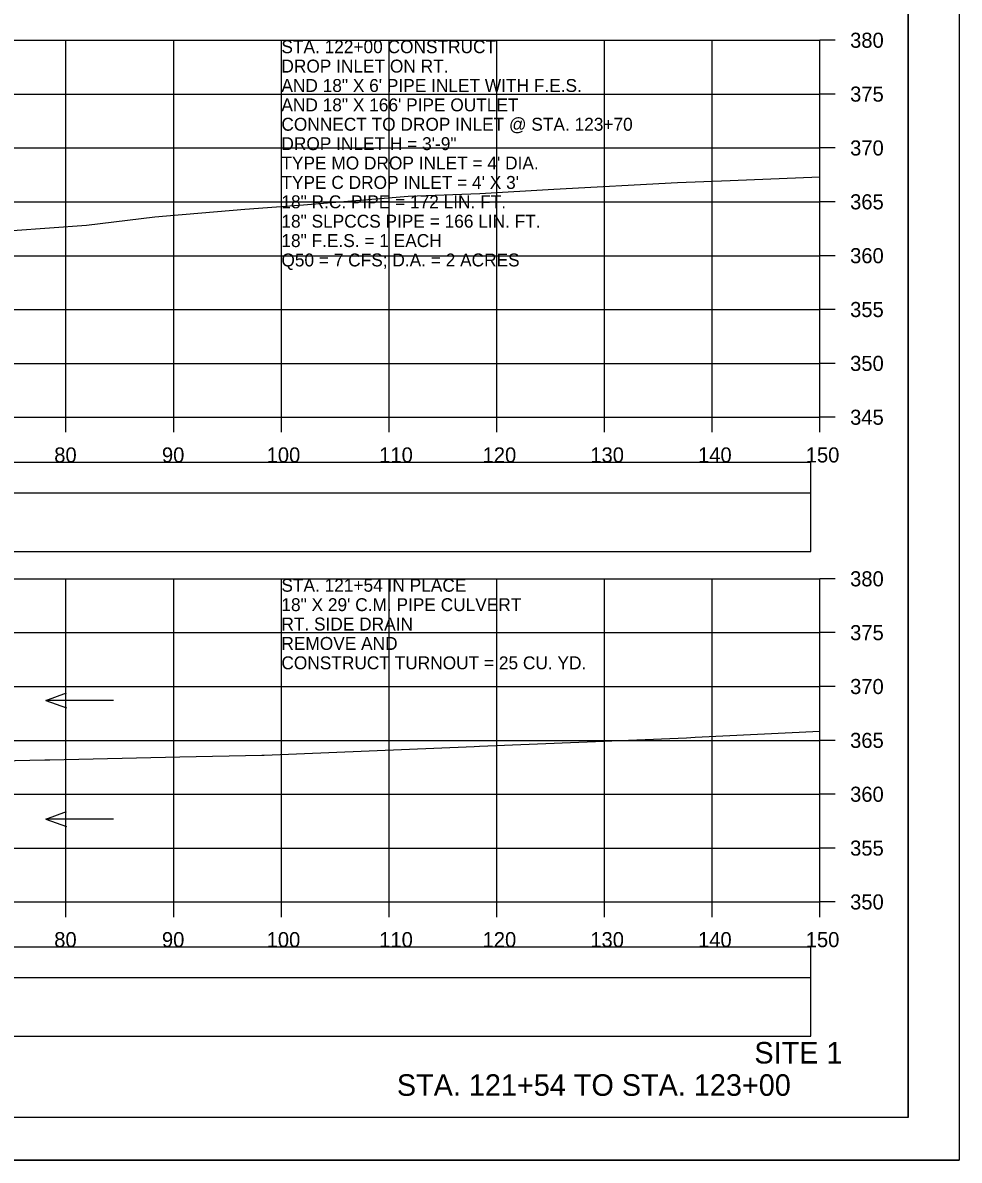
# Model space of a CAD drawing. Extents: x 1368122 to 1710785, y 373130 to 557566.
# Drawn here: x 1368764.9 to 1368851.8, y 376117.1 to 376222.7 of the extents above; entities that cross this region are included whole.
import ezdxf

# ---------------------------------------------------------------- set-up
doc = ezdxf.new("R2010")
doc.units = 0
for name, color, linetype in [('R_Alt Surface', 7, 'Continuous'), ('R_Axis', 7, 'Continuous'), ('R_Axis Annot', 7, 'Continuous'), ('R_Border', 7, 'Continuous'), ('R_Draft', 7, 'Continuous'), ('R_Exist Surface', 7, 'Continuous'), ('R_Grid', 7, 'Continuous'), ('R_No Plot', 7, 'Continuous'), ('R_Water Annot', 7, 'Continuous')]:
    doc.layers.add(name, color=color, linetype=linetype)

msp = doc.modelspace()

# ---------------------------------------------------------------- linework, layer by layer
for points in [[(1368539.73, 376173.57), (1368838.03, 376173.57), (1368838.03, 376178.98), (1368539.73, 376178.98)], [(1368539.73, 376128.57), (1368838.03, 376128.57), (1368838.03, 376133.98), (1368539.73, 376133.98)]]:
    msp.add_lwpolyline(points, close=True)
at = {"layer": 'R_Alt Surface'}
for points in [[(1368539.73, 376179.03), (1368838.03, 376179.03), (1368838.03, 376181.85), (1368539.73, 376181.85)], [(1368539.73, 376134.03), (1368838.03, 376134.03), (1368838.03, 376136.85), (1368539.73, 376136.85)]]:
    msp.add_lwpolyline(points, close=True, dxfattribs=at)
at = {"layer": 'R_Axis'}
for p, q in [((1368838.88, 376186.04), (1368838.88, 376221.04)), ((1368840.28, 376221.04), (1368838.88, 376221.04)), ((1368840.28, 376216.04), (1368838.88, 376216.04)), ((1368840.28, 376211.04), (1368838.88, 376211.04)), ((1368840.28, 376206.04), (1368838.88, 376206.04)), ((1368840.28, 376201.04), (1368838.88, 376201.04)), ((1368840.28, 376196.04), (1368838.88, 376196.04)), ((1368840.28, 376191.04), (1368838.88, 376191.04)), ((1368538.88, 376186.04), (1368838.88, 376186.04)), ((1368768.88, 376184.64), (1368768.88, 376186.04)), ((1368778.88, 376184.64), (1368778.88, 376186.04)), ((1368788.88, 376184.64), (1368788.88, 376186.04)), ((1368798.88, 376184.64), (1368798.88, 376186.04)), ((1368808.88, 376184.64), (1368808.88, 376186.04)), ((1368818.88, 376184.64), (1368818.88, 376186.04)), ((1368828.88, 376184.64), (1368828.88, 376186.04)), ((1368838.88, 376184.64), (1368838.88, 376186.04)), ((1368840.28, 376186.04), (1368838.88, 376186.04)), ((1368838.88, 376141.04), (1368838.88, 376171.04)), ((1368840.28, 376171.04), (1368838.88, 376171.04)), ((1368840.28, 376166.04), (1368838.88, 376166.04)), ((1368840.28, 376161.04), (1368838.88, 376161.04)), ((1368840.28, 376156.04), (1368838.88, 376156.04)), ((1368840.28, 376151.04), (1368838.88, 376151.04)), ((1368840.28, 376146.04), (1368838.88, 376146.04)), ((1368538.88, 376141.04), (1368838.88, 376141.04)), ((1368768.88, 376139.64), (1368768.88, 376141.04)), ((1368778.88, 376139.64), (1368778.88, 376141.04)), ((1368788.88, 376139.64), (1368788.88, 376141.04)), ((1368798.88, 376139.64), (1368798.88, 376141.04)), ((1368808.88, 376139.64), (1368808.88, 376141.04)), ((1368818.88, 376139.64), (1368818.88, 376141.04)), ((1368828.88, 376139.64), (1368828.88, 376141.04)), ((1368838.88, 376139.64), (1368838.88, 376141.04)), ((1368840.28, 376141.04), (1368838.88, 376141.04))]:
    msp.add_line(p, q, dxfattribs=at)
at = {"layer": 'R_Border'}
for q in [(1368847.06, 376326.5), (1368530.88, 376121.04)]:
    msp.add_line((1368847.06, 376121.04), q, dxfattribs=at)
at = {"layer": 'R_Exist Surface'}
for points in [[(1368763.92, 376203.37), (1368770.79, 376203.88), (1368777.13, 376204.66), (1368785.49, 376205.35), (1368790.92, 376205.75), (1368800.65, 376206.55), (1368807.31, 376206.81), (1368814.16, 376207.22), (1368825.67, 376207.84), (1368830.54, 376208.01), (1368838.88, 376208.35)], [(1368747.55, 376153.81), (1368766.93, 376154.23), (1368767.15, 376154.24), (1368767.37, 376154.24), (1368779.46, 376154.5), (1368787.07, 376154.66), (1368787.29, 376154.67), (1368806.78, 376155.48), (1368807.26, 376155.5), (1368826.5, 376156.29), (1368827.29, 376156.33), (1368838.88, 376156.89)]]:
    msp.add_lwpolyline(points, dxfattribs=at)
at = {"layer": 'R_Grid'}
for p, q in [((1368538.88, 376221.04), (1368838.88, 376221.04)), ((1368768.88, 376186.04), (1368768.88, 376221.04)), ((1368778.88, 376186.04), (1368778.88, 376221.04)), ((1368788.88, 376186.04), (1368788.88, 376221.04)), ((1368798.88, 376186.04), (1368798.88, 376221.04)), ((1368808.88, 376186.04), (1368808.88, 376221.04)), ((1368818.88, 376186.04), (1368818.88, 376221.04)), ((1368828.88, 376186.04), (1368828.88, 376221.04)), ((1368838.88, 376186.04), (1368838.88, 376221.04)), ((1368538.88, 376216.04), (1368838.88, 376216.04)), ((1368538.88, 376211.04), (1368838.88, 376211.04)), ((1368538.88, 376206.04), (1368838.88, 376206.04)), ((1368538.88, 376201.04), (1368838.88, 376201.04)), ((1368538.88, 376196.04), (1368838.88, 376196.04)), ((1368538.88, 376191.04), (1368838.88, 376191.04)), ((1368538.88, 376186.04), (1368838.88, 376186.04)), ((1368538.88, 376171.04), (1368838.88, 376171.04)), ((1368768.88, 376141.04), (1368768.88, 376171.04)), ((1368778.88, 376141.04), (1368778.88, 376171.04)), ((1368788.88, 376141.04), (1368788.88, 376171.04)), ((1368798.88, 376141.04), (1368798.88, 376171.04)), ((1368808.88, 376141.04), (1368808.88, 376171.04)), ((1368818.88, 376141.04), (1368818.88, 376171.04)), ((1368828.88, 376141.04), (1368828.88, 376171.04)), ((1368838.88, 376141.04), (1368838.88, 376171.04)), ((1368538.88, 376166.04), (1368838.88, 376166.04)), ((1368538.88, 376161.04), (1368838.88, 376161.04)), ((1368538.88, 376156.04), (1368838.88, 376156.04)), ((1368538.88, 376151.04), (1368838.88, 376151.04)), ((1368538.88, 376146.04), (1368838.88, 376146.04)), ((1368538.88, 376141.04), (1368838.88, 376141.04))]:
    msp.add_line(p, q, dxfattribs=at)
at = {"layer": 'R_No Plot'}
msp.add_line((1368518.48, 376117.06), (1368851.81, 376117.06), dxfattribs=at)
for points in [[(1368518.47, 376330.4), (1368851.81, 376330.4), (1368851.81, 376117.06), (1368518.47, 376117.06)], [(1368764.8, 376326.5), (1368784.42, 376326.5), (1368784.42, 376316.62), (1368800.53, 376316.62), (1368823.73, 376316.62), (1368823.85, 376288.46), (1368847.06, 376288.46), (1368847.06, 376121.04), (1368530.88, 376121.04), (1368530.88, 376326.5)]]:
    msp.add_lwpolyline(points, close=True, dxfattribs=at)
at = {"layer": 'R_Water Annot'}
for p, q in [((1368767, 376159.75), (1368768.92, 376160.45)), ((1368773.28, 376159.75), (1368767, 376159.75)), ((1368767, 376159.75), (1368768.92, 376159.05)), ((1368767, 376148.74), (1368768.92, 376149.44)), ((1368773.28, 376148.74), (1368767, 376148.74)), ((1368767, 376148.74), (1368768.92, 376148.04))]:
    msp.add_line(p, q, dxfattribs=at)

# ---------------------------------------------------------------- texts
at = {"layer": 'R_Axis Annot'}
for s, p in [('380', (1368841.68, 376220.34)), ('375', (1368841.68, 376215.34)), ('370', (1368841.68, 376210.34)), ('365', (1368841.68, 376205.34)), ('360', (1368841.68, 376200.34)), ('355', (1368841.68, 376195.34)), ('350', (1368841.68, 376190.34)), ('345', (1368841.68, 376185.34)), ('80', (1368767.79, 376181.84)), ('90', (1368777.79, 376181.84)), ('100', (1368787.51, 376181.84)), ('110', (1368797.96, 376181.84)), ('120', (1368807.56, 376181.84)), ('130', (1368817.56, 376181.84)), ('140', (1368827.56, 376181.84)), ('150', (1368837.56, 376181.84)), ('380', (1368841.68, 376170.34)), ('375', (1368841.68, 376165.34)), ('370', (1368841.68, 376160.34)), ('365', (1368841.68, 376155.34)), ('360', (1368841.68, 376150.34)), ('355', (1368841.68, 376145.34)), ('350', (1368841.68, 376140.34)), ('80', (1368767.79, 376136.84)), ('90', (1368777.79, 376136.84)), ('100', (1368787.51, 376136.84)), ('110', (1368797.96, 376136.84)), ('120', (1368807.56, 376136.84)), ('130', (1368817.56, 376136.84)), ('140', (1368827.56, 376136.84)), ('150', (1368837.56, 376136.84))]:
    msp.add_text(s, height=1.4, dxfattribs=at).set_placement(p)
at = {"layer": 'R_Draft'}
for s, p in [('SITE 1', (1368832.79, 376126.04)), ('STA. 121+54 TO STA. 123+00', (1368799.6, 376123.04))]:
    msp.add_text(s, height=2, dxfattribs=at).set_placement(p)
at = {"layer": 'R_Water Annot'}
for s, p in [('STA. 122+00 CONSTRUCT', (1368788.88, 376219.84)), ('DROP INLET ON RT.', (1368788.88, 376218.04)), ('AND 18" X 6\' PIPE INLET WITH F.E.S.', (1368788.88, 376216.24)), ('AND 18" X 166\' PIPE OUTLET', (1368788.88, 376214.44)), ('CONNECT TO DROP INLET @ STA. 123+70', (1368788.88, 376212.64)), ('DROP INLET H = 3\'-9"', (1368788.88, 376210.84)), ("TYPE MO DROP INLET = 4' DIA.", (1368788.88, 376209.04)), ("TYPE C DROP INLET = 4' X 3'", (1368788.88, 376207.24)), ('18" R.C. PIPE = 172 LIN. FT.', (1368788.88, 376205.44)), ('18" SLPCCS PIPE = 166 LIN. FT.', (1368788.88, 376203.64)), ('18" F.E.S. = 1 EACH', (1368788.88, 376201.84)), ('Q50 = 7 CFS; D.A. = 2 ACRES', (1368788.88, 376200.04)), ('STA. 121+54 IN PLACE', (1368788.88, 376169.84)), ('18" X 29\' C.M. PIPE CULVERT', (1368788.88, 376168.04)), ('RT. SIDE DRAIN', (1368788.88, 376166.24)), ('REMOVE AND ', (1368788.88, 376164.44)), ('CONSTRUCT TURNOUT = 25 CU. YD.', (1368788.88, 376162.64))]:
    msp.add_text(s, height=1.2, dxfattribs=at).set_placement(p)

doc.saveas('drawing.dxf')
